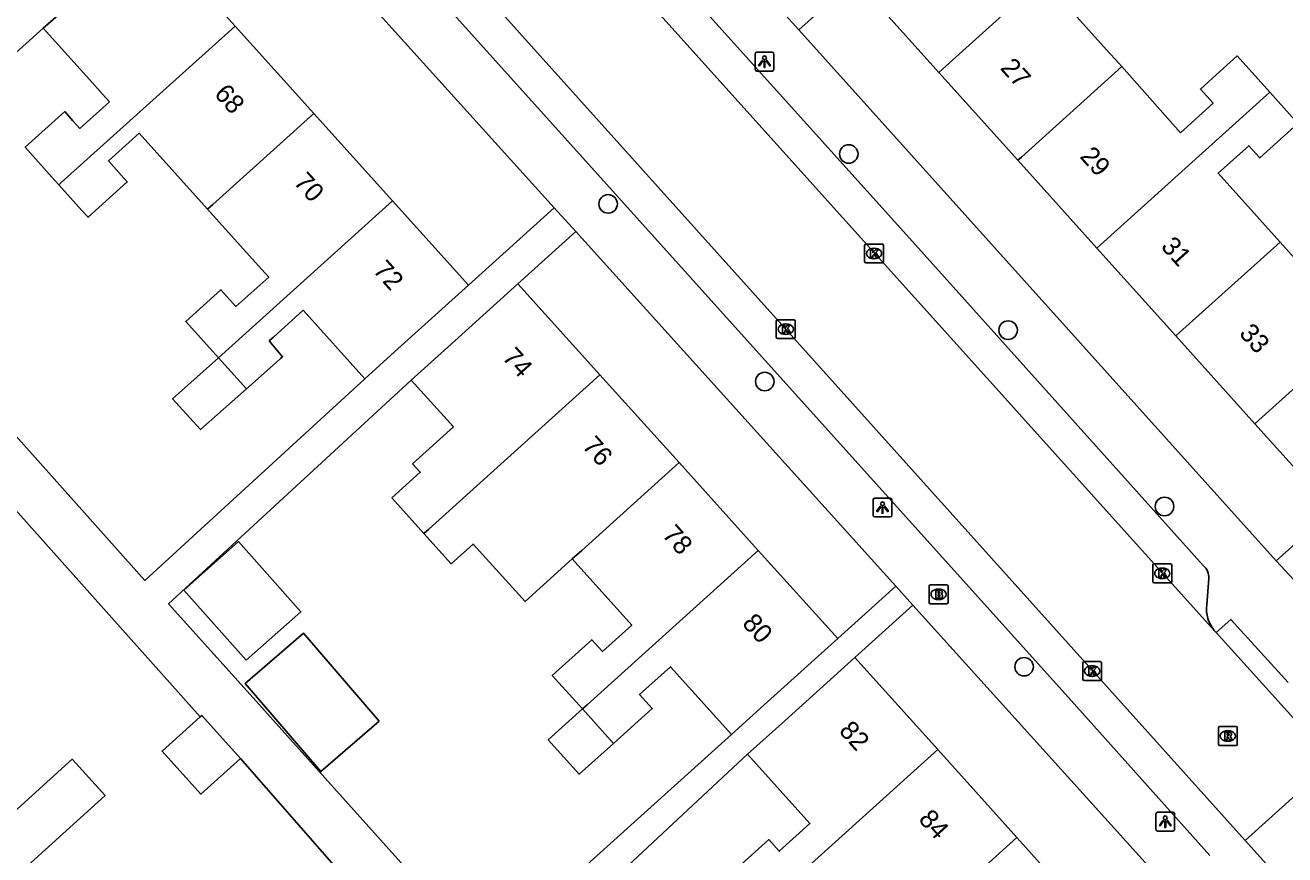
# Model space of a CAD drawing. Extents: x 158352 to 159489, y 383828 to 384597.
# Drawn here: x 159029.6 to 159096.2, y 384188.9 to 384232.7 of the extents above; entities that cross this region are included whole.
import ezdxf

# ---------------------------------------------------------------- set-up
doc = ezdxf.new("R2010")
doc.units = 0
for name, color, linetype in [('IMGEO_Boom', 7, 'Continuous'), ('IMGEO_Brandkraan', 7, 'Continuous'), ('IMGEO_Kolk', 7, 'Continuous'), ('IMGEO_Lichtpunt', 7, 'Continuous'), ('IMGEO_Pand', 7, 'Continuous'), ('IMGEO_Pand_nummerreeks', 7, 'Continuous'), ('IMGEO_Rijbaan_lokaal_open', 7, 'Continuous'), ('IMGEO_Rioolput', 7, 'Continuous'), ('IMGEO_Voetpad_open', 7, 'Continuous')]:
    doc.layers.add(name, color=color, linetype=linetype)

msp = doc.modelspace()

# ---------------------------------------------------------------- linework, layer by layer
at = {"layer": 'IMGEO_Boom'}
for centre in [(159073.132, 384225.923), (159060.407, 384223.283), (159081.56, 384216.606), (159068.69, 384213.889), (159089.829, 384207.279), (159082.404, 384198.803)]:
    msp.add_circle(centre, 0.489, dxfattribs=at)
at = {"layer": 'IMGEO_Brandkraan'}
for p, q in [((159077.381, 384202.208), (159077.381, 384203.06)), ((159077.456, 384203.134), (159078.308, 384203.134)), ((159077.869, 384202.914), (159077.894, 384202.914)), ((159078.382, 384203.06), (159078.382, 384202.208)), ((159078.308, 384202.134), (159077.456, 384202.134)), ((159077.892, 384202.354), (159077.867, 384202.354))]:
    msp.add_line(p, q, dxfattribs=at)
for points in [[(159077.381, 384202.208), (159077.381, 384203.06)], [(159077.456, 384203.134), (159078.308, 384203.134)], [(159077.729, 384202.834), (159077.729, 384202.434), (159077.942, 384202.434)], [(159077.96, 384202.834), (159077.729, 384202.834)], [(159077.908, 384202.753), (159077.854, 384202.753), (159077.854, 384202.677)], [(159077.854, 384202.677), (159077.907, 384202.677)], [(159077.916, 384202.601), (159077.854, 384202.601), (159077.854, 384202.52)], [(159077.854, 384202.52), (159077.916, 384202.52)], [(159078.382, 384203.06), (159078.382, 384202.208)], [(159078.308, 384202.134), (159077.456, 384202.134)]]:
    msp.add_lwpolyline(points, dxfattribs=at)
for centre, radius, start, end in [((159077.458, 384203.058), 0.0765, 91.55205, 178.44795), ((159077.458, 384203.058), 0.0765, 91.55205, 178.44795), ((159077.909, 384202.715), 0.0379, 267.82845, 90.93552), ((159077.917, 384202.56), 0.0404, 269.87594, 90.50774), ((159077.964, 384202.689), 0.145, 59.4692, 91.53667), ((159077.989, 384202.736), 0.0922, 285.51372, 58.15012), ((159077.994, 384202.544), 0.105, 301.31148, 78.98903), ((159078.306, 384203.058), 0.0765, 1.55205, 88.44795), ((159078.306, 384203.058), 0.0765, 1.55205, 88.44795), ((159077.458, 384202.21), 0.0765, 181.55205, 268.44795), ((159077.458, 384202.21), 0.0765, 181.55205, 268.44795), ((159077.948, 384202.685), 0.251, 268.66757, 293.53466), ((159078.306, 384202.21), 0.0765, 271.55205, 358.44795), ((159078.306, 384202.21), 0.0765, 271.55205, 358.44795)]:
    msp.add_arc(centre, radius, start, end, dxfattribs=at)
for centre, major_axis, ratio, start_param, end_param in [((159077.868, 384202.634), (-0.387, 0.002), 0.722429, 4.712389, 7.853982), ((159077.893, 384202.634), (-0.39, 0.002), 0.717154, 1.570796, 4.712389)]:
    msp.add_ellipse(centre, major_axis=major_axis, ratio=ratio, start_param=start_param, end_param=end_param, dxfattribs=at)
at = {"layer": 'IMGEO_Kolk'}
for p, q in [((159074.044, 384221.162), (159074.896, 384221.162)), ((159073.969, 384220.236), (159073.969, 384221.088)), ((159074.457, 384220.942), (159074.482, 384220.942)), ((159074.97, 384221.088), (159074.97, 384220.236)), ((159074.896, 384220.162), (159074.044, 384220.162)), ((159074.48, 384220.382), (159074.455, 384220.382)), ((159069.374, 384217.157), (159070.226, 384217.157)), ((159069.299, 384216.231), (159069.299, 384217.083)), ((159069.787, 384216.937), (159069.812, 384216.937)), ((159070.3, 384217.083), (159070.3, 384216.231)), ((159070.226, 384216.157), (159069.374, 384216.157)), ((159069.81, 384216.377), (159069.785, 384216.377)), ((159089.211, 384203.316), (159089.211, 384204.168)), ((159089.286, 384204.242), (159090.138, 384204.242)), ((159089.699, 384204.022), (159089.724, 384204.022)), ((159090.212, 384204.168), (159090.212, 384203.316)), ((159090.138, 384203.242), (159089.286, 384203.242)), ((159089.722, 384203.462), (159089.697, 384203.462)), ((159085.502, 384198.15), (159085.502, 384199.002)), ((159085.577, 384199.076), (159086.429, 384199.076)), ((159085.99, 384198.856), (159086.015, 384198.856)), ((159086.503, 384199.002), (159086.503, 384198.15)), ((159086.429, 384198.076), (159085.577, 384198.076)), ((159086.013, 384198.296), (159085.988, 384198.296))]:
    msp.add_line(p, q, dxfattribs=at)
for points in [[(159074.044, 384221.162), (159074.896, 384221.162)], [(159073.969, 384220.236), (159073.969, 384221.088)], [(159074.29, 384220.862), (159074.413, 384220.862), (159074.413, 384220.711), (159074.543, 384220.862), (159074.707, 384220.862), (159074.561, 384220.711), (159074.714, 384220.462), (159074.562, 384220.462), (159074.477, 384220.626), (159074.413, 384220.559), (159074.413, 384220.462), (159074.29, 384220.462), (159074.29, 384220.862)], [(159074.97, 384221.088), (159074.97, 384220.236)], [(159074.896, 384220.162), (159074.044, 384220.162)], [(159069.374, 384217.157), (159070.226, 384217.157)], [(159069.299, 384216.231), (159069.299, 384217.083)], [(159069.62, 384216.857), (159069.743, 384216.857), (159069.743, 384216.706), (159069.873, 384216.857), (159070.037, 384216.857), (159069.891, 384216.706), (159070.044, 384216.457), (159069.892, 384216.457), (159069.807, 384216.621), (159069.743, 384216.554), (159069.743, 384216.457), (159069.62, 384216.457), (159069.62, 384216.857)], [(159070.3, 384217.083), (159070.3, 384216.231)], [(159070.226, 384216.157), (159069.374, 384216.157)], [(159089.211, 384203.316), (159089.211, 384204.168)], [(159089.286, 384204.242), (159090.138, 384204.242)], [(159089.532, 384203.942), (159089.655, 384203.942), (159089.655, 384203.791), (159089.785, 384203.942), (159089.949, 384203.942), (159089.803, 384203.791), (159089.956, 384203.542), (159089.804, 384203.542), (159089.719, 384203.706), (159089.655, 384203.639), (159089.655, 384203.542), (159089.532, 384203.542), (159089.532, 384203.942)], [(159090.212, 384204.168), (159090.212, 384203.316)], [(159090.138, 384203.242), (159089.286, 384203.242)], [(159085.502, 384198.15), (159085.502, 384199.002)], [(159085.577, 384199.076), (159086.429, 384199.076)], [(159085.823, 384198.776), (159085.946, 384198.776), (159085.946, 384198.625), (159086.076, 384198.776), (159086.24, 384198.776), (159086.094, 384198.625), (159086.247, 384198.376), (159086.095, 384198.376), (159086.01, 384198.54), (159085.946, 384198.473), (159085.946, 384198.376), (159085.823, 384198.376), (159085.823, 384198.776)], [(159086.503, 384199.002), (159086.503, 384198.15)], [(159086.429, 384198.076), (159085.577, 384198.076)]]:
    msp.add_lwpolyline(points, dxfattribs=at)
for centre, start, end in [((159074.046, 384221.086), 91.55205, 178.44795), ((159074.046, 384221.086), 91.55205, 178.44795), ((159074.894, 384221.086), 1.55205, 88.44795), ((159074.894, 384221.086), 1.55205, 88.44795), ((159074.046, 384220.238), 181.55205, 268.44795), ((159074.046, 384220.238), 181.55205, 268.44795), ((159074.894, 384220.238), 271.55205, 358.44795), ((159074.894, 384220.238), 271.55205, 358.44795), ((159069.376, 384217.081), 91.55205, 178.44795), ((159069.376, 384217.081), 91.55205, 178.44795), ((159070.224, 384217.081), 1.55205, 88.44795), ((159070.224, 384217.081), 1.55205, 88.44795), ((159069.376, 384216.233), 181.55205, 268.44795), ((159069.376, 384216.233), 181.55205, 268.44795), ((159070.224, 384216.233), 271.55205, 358.44795), ((159070.224, 384216.233), 271.55205, 358.44795), ((159089.288, 384204.166), 91.55205, 178.44795), ((159089.288, 384204.166), 91.55205, 178.44795), ((159090.136, 384204.166), 1.55205, 88.44795), ((159090.136, 384204.166), 1.55205, 88.44795), ((159089.288, 384203.318), 181.55205, 268.44795), ((159089.288, 384203.318), 181.55205, 268.44795), ((159090.136, 384203.318), 271.55205, 358.44795), ((159090.136, 384203.318), 271.55205, 358.44795), ((159085.579, 384199), 91.55205, 178.44795), ((159085.579, 384199), 91.55205, 178.44795), ((159086.427, 384199), 1.55205, 88.44795), ((159086.427, 384199), 1.55205, 88.44795), ((159085.579, 384198.152), 181.55205, 268.44795), ((159085.579, 384198.152), 181.55205, 268.44795), ((159086.427, 384198.152), 271.55205, 358.44795), ((159086.427, 384198.152), 271.55205, 358.44795)]:
    msp.add_arc(centre, 0.0765, start, end, dxfattribs=at)
for centre, major_axis, ratio, start_param, end_param in [((159074.456, 384220.662), (-0.387, 0.002), 0.722429, 4.712389, 7.853982), ((159074.481, 384220.662), (-0.39, 0.002), 0.717154, 1.570796, 4.712389), ((159069.786, 384216.657), (-0.387, 0.002), 0.722429, 4.712389, 7.853982), ((159069.811, 384216.657), (-0.39, 0.002), 0.717154, 1.570796, 4.712389), ((159089.698, 384203.742), (-0.387, 0.002), 0.722429, 4.712389, 7.853982), ((159089.723, 384203.742), (-0.39, 0.002), 0.717154, 1.570796, 4.712389), ((159085.989, 384198.576), (-0.387, 0.002), 0.722429, 4.712389, 7.853982), ((159086.014, 384198.576), (-0.39, 0.002), 0.717154, 1.570796, 4.712389)]:
    msp.add_ellipse(centre, major_axis=major_axis, ratio=ratio, start_param=start_param, end_param=end_param, dxfattribs=at)
at = {"layer": 'IMGEO_Lichtpunt'}
for p, q in [((159068.178, 384231.209), (159068.178, 384230.402)), ((159068.178, 384231.209), (159068.178, 384230.402)), ((159069.08, 384231.304), (159068.272, 384231.304)), ((159069.08, 384231.304), (159068.272, 384231.304)), ((159069.174, 384230.402), (159069.174, 384231.209)), ((159069.174, 384230.402), (159069.174, 384231.209)), ((159068.272, 384230.308), (159069.08, 384230.308)), ((159068.272, 384230.308), (159069.08, 384230.308)), ((159074.419, 384207.625), (159074.419, 384206.818)), ((159074.419, 384207.625), (159074.419, 384206.818)), ((159075.321, 384207.72), (159074.513, 384207.72)), ((159075.321, 384207.72), (159074.513, 384207.72)), ((159075.415, 384206.818), (159075.415, 384207.625)), ((159075.415, 384206.818), (159075.415, 384207.625)), ((159074.513, 384206.724), (159075.321, 384206.724)), ((159074.513, 384206.724), (159075.321, 384206.724)), ((159089.37, 384191.014), (159089.37, 384190.207)), ((159089.37, 384191.014), (159089.37, 384190.207)), ((159090.272, 384191.109), (159089.464, 384191.109)), ((159090.272, 384191.109), (159089.464, 384191.109)), ((159090.366, 384190.207), (159090.366, 384191.014)), ((159090.366, 384190.207), (159090.366, 384191.014)), ((159089.464, 384190.113), (159090.272, 384190.113)), ((159089.464, 384190.113), (159090.272, 384190.113))]:
    msp.add_line(p, q, dxfattribs=at)
for points in [[(159068.552, 384230.873), (159068.591, 384230.845), (159068.403, 384230.583), (159068.365, 384230.61), (159068.552, 384230.873)], [(159068.654, 384230.825), (159068.701, 384230.825), (159068.701, 384230.503), (159068.654, 384230.503), (159068.654, 384230.825)], [(159068.764, 384230.845), (159068.802, 384230.872), (159068.989, 384230.61), (159068.95, 384230.582), (159068.764, 384230.845)], [(159074.793, 384207.289), (159074.832, 384207.261), (159074.644, 384206.999), (159074.606, 384207.026), (159074.793, 384207.289)], [(159074.895, 384207.241), (159074.942, 384207.241), (159074.942, 384206.919), (159074.895, 384206.919), (159074.895, 384207.241)], [(159075.005, 384207.261), (159075.043, 384207.288), (159075.23, 384207.026), (159075.191, 384206.998), (159075.005, 384207.261)], [(159089.744, 384190.678), (159089.783, 384190.65), (159089.595, 384190.388), (159089.557, 384190.415), (159089.744, 384190.678)], [(159089.846, 384190.63), (159089.893, 384190.63), (159089.893, 384190.308), (159089.846, 384190.308), (159089.846, 384190.63)], [(159089.956, 384190.65), (159089.994, 384190.677), (159090.181, 384190.415), (159090.142, 384190.387), (159089.956, 384190.65)]]:
    msp.add_lwpolyline(points, dxfattribs=at)
for centre in [(159068.677, 384231.007), (159074.918, 384207.423), (159089.869, 384190.812)]:
    msp.add_circle(centre, 0.0994, dxfattribs=at)
for centre, start, end in [((159068.272, 384231.209), 90, 180), ((159068.272, 384231.209), 90, 180), ((159069.08, 384231.209), 0, 90), ((159069.08, 384231.209), 0, 90), ((159068.272, 384230.402), 180, 270), ((159068.272, 384230.402), 180, 270), ((159069.08, 384230.402), 270, 0), ((159069.08, 384230.402), 270, 360), ((159074.513, 384207.625), 90, 180), ((159074.513, 384207.625), 90, 180), ((159075.321, 384207.625), 0, 90), ((159075.321, 384207.625), 0, 90), ((159074.513, 384206.818), 180, 270), ((159074.513, 384206.818), 180, 270), ((159075.321, 384206.818), 270, 0), ((159075.321, 384206.818), 270, 360), ((159089.464, 384191.014), 90, 180), ((159089.464, 384191.014), 90, 180), ((159090.272, 384191.014), 0, 90), ((159090.272, 384191.014), 0, 90), ((159089.464, 384190.207), 180, 270), ((159089.464, 384190.207), 180, 270), ((159090.272, 384190.207), 270, 0), ((159090.272, 384190.207), 270, 360)]:
    msp.add_arc(centre, 0.0946, start, end, dxfattribs=at)
at = {"layer": 'IMGEO_Pand'}
for points in [[(159077.901, 384230.235), (159078.086, 384230.401), (159087.068, 384238.494)], [(159087.575, 384230.543), (159087.407, 384230.729), (159086.77, 384231.436), (159084.238, 384234.246), (159085.859, 384235.706), (159086.441, 384235.06), (159088.495, 384236.91), (159087.068, 384238.494)], [(159030.537, 384232.575), (159032.501, 384234.302), (159036.214, 384237.65)], [(159040.682, 384232.688), (159036.214, 384237.65)], [(159077.901, 384230.235), (159073.466, 384235.167)], [(159030.537, 384232.575), (159033.138, 384229.684), (159033.67, 384229.093), (159034.038, 384228.684), (159032.476, 384227.275), (159032.107, 384227.684), (159031.67, 384228.168), (159029.584, 384226.288), (159030.991, 384224.703), (159031.359, 384224.294)], [(159031.359, 384224.294), (159031.47, 384224.394), (159040.682, 384232.688)], [(159044.845, 384228.066), (159040.682, 384232.688)], [(159082.078, 384225.59), (159082.267, 384225.76), (159087.575, 384230.543)], [(159095.404, 384229.19), (159093.674, 384231.111), (159092.369, 384229.935), (159091.724, 384229.354), (159092.4, 384228.604), (159090.675, 384227.049), (159087.575, 384230.543)], [(159082.078, 384225.59), (159077.901, 384230.235)], [(159086.254, 384220.946), (159086.447, 384221.12), (159095.404, 384229.19)], [(159095.938, 384221.264), (159092.662, 384224.901), (159094.283, 384226.361), (159094.862, 384225.718), (159096.888, 384227.543), (159095.404, 384229.19)], [(159039.222, 384223.004), (159039.498, 384223.252), (159044.845, 384228.066)], [(159049.007, 384223.443), (159044.845, 384228.066)], [(159031.359, 384224.294), (159032.581, 384222.94), (159032.906, 384222.58), (159034.977, 384224.448), (159034.652, 384224.808), (159033.98, 384225.554), (159035.603, 384227.017), (159039.222, 384223.004)], [(159086.254, 384220.946), (159082.078, 384225.59)], [(159049.007, 384223.443), (159039.795, 384215.148)], [(159053.025, 384218.981), (159049.007, 384223.443)], [(159039.222, 384223.004), (159041.59, 384220.378), (159042.095, 384219.818), (159042.457, 384219.416), (159040.728, 384217.858), (159039.929, 384218.743), (159038.069, 384217.066), (159039.795, 384215.148)], [(159095.938, 384221.264), (159090.628, 384216.48), (159090.43, 384216.302)], [(159102.167, 384221.426), (159100.192, 384219.651), (159100.566, 384219.236), (159099.02, 384217.843), (159095.938, 384221.264)], [(159090.43, 384216.302), (159086.254, 384220.946)], [(159103.636, 384219.793), (159103.406, 384219.585), (159094.809, 384211.839), (159094.607, 384211.657)], [(159053.025, 384218.981), (159049.312, 384215.633), (159047.545, 384214.039)], [(159049.994, 384213.967), (159051.923, 384215.707), (159055.636, 384219.055)], [(159055.636, 384219.055), (159059.973, 384214.246)], [(159041.277, 384213.501), (159042.853, 384214.898), (159043.09, 384215.108), (159043.191, 384215.198), (159042.483, 384216.034), (159042.626, 384216.163), (159042.713, 384216.241), (159044.282, 384217.657), (159047.545, 384214.039)], [(159094.607, 384211.657), (159090.43, 384216.302)], [(159039.795, 384215.148), (159037.379, 384212.973), (159038.649, 384211.565), (159038.846, 384211.346), (159041.277, 384213.501)], [(159039.795, 384215.148), (159041.277, 384213.501)], [(159050.665, 384205.85), (159048.97, 384207.73), (159050.474, 384209.086), (159050.065, 384209.539), (159052.228, 384211.49), (159049.994, 384213.967)], [(159059.973, 384214.246), (159050.922, 384206.082), (159050.665, 384205.85)], [(159059.973, 384214.246), (159064.162, 384209.602)], [(159098.725, 384207.078), (159094.607, 384211.657)], [(159058.508, 384204.502), (159059.008, 384204.953), (159064.162, 384209.602)], [(159064.162, 384209.602), (159068.35, 384204.958)], [(159058.508, 384204.502), (159056.014, 384202.252), (159053.27, 384205.294), (159052.11, 384204.248), (159050.665, 384205.85)], [(159041.27, 384199.151), (159037.978, 384202.86), (159040.867, 384205.424), (159044.159, 384201.715), (159041.27, 384199.151)], [(159059.051, 384196.57), (159057.448, 384198.347), (159059.54, 384200.234), (159060.106, 384199.607), (159061.66, 384201.008), (159058.508, 384204.502)], [(159059.051, 384196.57), (159059.298, 384196.793), (159068.35, 384204.958)], [(159068.35, 384204.958), (159072.551, 384200.3)], [(159048.306, 384195.921), (159045.21, 384193.259), (159041.208, 384197.916), (159044.304, 384200.577), (159048.306, 384195.921)], [(159072.551, 384200.3), (159068.839, 384196.952), (159066.928, 384195.228)], [(159067.776, 384194.172), (159069.747, 384195.95), (159073.459, 384199.298)], [(159073.459, 384199.298), (159077.843, 384194.42)], [(159066.928, 384195.228), (159063.706, 384198.8), (159062.074, 384197.328), (159062.736, 384196.595), (159060.692, 384194.751)], [(159060.692, 384194.751), (159058.884, 384193.12), (159057.243, 384194.94), (159059.051, 384196.57)], [(159060.692, 384194.751), (159059.051, 384196.57)], [(159038.831, 384196.151), (159036.819, 384194.345), (159038.866, 384192.066), (159040.963, 384193.949)], [(159038.831, 384196.151), (159038.916, 384196.228), (159040.963, 384193.949)], [(159028.769, 384187.42), (159033.802, 384191.987), (159032.058, 384193.909), (159027.026, 384189.342)], [(159068.532, 384186.022), (159066.889, 384187.844), (159068.905, 384189.662), (159069.46, 384189.046), (159071.081, 384190.508), (159067.776, 384194.172)], [(159077.843, 384194.42), (159068.798, 384186.262), (159068.532, 384186.022)], [(159077.843, 384194.42), (159082.024, 384189.769)], [(159082.024, 384189.769), (159076.883, 384185.131), (159076.366, 384184.664)], [(159082.024, 384189.769), (159086.206, 384185.117)]]:
    msp.add_lwpolyline(points, dxfattribs=at)
at = {"layer": 'IMGEO_Rijbaan_lokaal_open'}
for points in [[(159050.008, 384247.923), (159092.46, 384200.729)], [(159094.094, 384189.61), (159045.427, 384243.808)], [(159092.46, 384200.729), (159092.566, 384200.613)], [(159092.566, 384200.613), (159098.61, 384193.916)], [(159098.723, 384193.79), (159094.094, 384189.61)], [(159094.094, 384189.61), (159095.7, 384187.827)]]:
    msp.add_lwpolyline(points, dxfattribs=at)
at = {"layer": 'IMGEO_Rioolput'}
for p, q in [((159092.679, 384194.715), (159092.679, 384195.567)), ((159092.754, 384195.641), (159093.606, 384195.641)), ((159093.167, 384195.421), (159093.192, 384195.421)), ((159093.68, 384195.567), (159093.68, 384194.715)), ((159093.606, 384194.641), (159092.754, 384194.641)), ((159093.19, 384194.861), (159093.165, 384194.861))]:
    msp.add_line(p, q, dxfattribs=at)
for points in [[(159092.679, 384194.715), (159092.679, 384195.567)], [(159092.754, 384195.641), (159093.606, 384195.641)], [(159093.268, 384195.339), (159093.016, 384195.341), (159093.016, 384194.941)], [(159093.194, 384195.26), (159093.14, 384195.26), (159093.14, 384195.179)], [(159093.14, 384195.179), (159093.192, 384195.179)], [(159093.68, 384195.567), (159093.68, 384194.715)], [(159093.606, 384194.641), (159092.754, 384194.641)], [(159093.016, 384194.941), (159093.14, 384194.941), (159093.14, 384195.103), (159093.151, 384195.103)], [(159093.198, 384195.074), (159093.269, 384194.941), (159093.409, 384194.941), (159093.344, 384195.067)]]:
    msp.add_lwpolyline(points, dxfattribs=at)
for centre, radius, start, end in [((159092.756, 384195.565), 0.0765, 91.55205, 178.44795), ((159092.756, 384195.565), 0.0765, 91.55205, 178.44795), ((159093.176, 384195.368), 0.19, 274.7715, 282.96867), ((159093.2, 384195.164), 0.0964, 77.00612, 93.18647), ((159093.214, 384195.221), 0.0378, 276.66336, 79.67722), ((159093.267, 384195.229), 0.109, 350.36119, 89.41601), ((159093.265, 384195.229), 0.112, 277.58423, 350.98172), ((159093.604, 384195.565), 0.0765, 1.55205, 88.44795), ((159093.604, 384195.565), 0.0765, 1.55205, 88.44795), ((159092.756, 384194.717), 0.0765, 181.55205, 268.44795), ((159092.756, 384194.717), 0.0765, 181.55205, 268.44795), ((159093.15, 384195.05), 0.0533, 26.02933, 88.69889), ((159093.249, 384195.014), 0.108, 29.51342, 73.79051), ((159093.604, 384194.717), 0.0765, 271.55205, 358.44795), ((159093.604, 384194.717), 0.0765, 271.55205, 358.44795)]:
    msp.add_arc(centre, radius, start, end, dxfattribs=at)
for centre, major_axis, ratio, start_param, end_param in [((159093.166, 384195.141), (-0.387, 0.002), 0.722429, 4.712389, 7.853982), ((159093.191, 384195.141), (-0.39, 0.002), 0.717154, 1.570796, 4.712389)]:
    msp.add_ellipse(centre, major_axis=major_axis, ratio=ratio, start_param=start_param, end_param=end_param, dxfattribs=at)
at = {"layer": 'IMGEO_Voetpad_open'}
for points in [[(159051.74, 384248.819), (159076.511, 384221.294), (159091.872, 384204.165)], [(159092.228, 384188.816), (159084.889, 384197.015), (159044.469, 384241.962)], [(159040.731, 384241.717), (159057.558, 384223.073)], [(158984.024, 384228.622), (159001.534, 384240.404), (159011.157, 384227.628), (159013.427, 384224.622), (159030.506, 384205.481), (159038.831, 384196.151)], [(159070.485, 384232.486), (159073.466, 384235.167)], [(159070.485, 384232.486), (159069.444, 384233.643)], [(159047.545, 384214.039), (159035.907, 384203.368), (159019.056, 384222.244), (159030.537, 384232.575)], [(159095.741, 384204.407), (159070.485, 384232.486)], [(159057.558, 384223.073), (159053.025, 384218.981)], [(159058.694, 384221.815), (159057.558, 384223.073)], [(159055.636, 384219.055), (159058.694, 384221.815)], [(159058.694, 384221.815), (159075.615, 384203.066)], [(159049.994, 384213.967), (159037.159, 384202.133), (159041.469, 384197.334), (159045.441, 384192.911), (159053.908, 384183.482), (159061.954, 384190.741), (159066.928, 384195.228)], [(159098.725, 384207.078), (159095.741, 384204.407)], [(159098.065, 384201.903), (159095.741, 384204.407)], [(159092.168, 384203.47), (159092.067, 384202.074)], [(159075.615, 384203.066), (159072.551, 384200.3)], [(159076.521, 384202.062), (159075.615, 384203.066)], [(159073.459, 384199.298), (159076.521, 384202.062)], [(159113.036, 384161.604), (159076.521, 384202.062)], [(159092.566, 384200.613), (159093.338, 384201.31), (159096.36, 384197.962)], [(159040.963, 384193.949), (159049.357, 384184.354), (159032.382, 384168.964)], [(159063.395, 384172.962), (159054.864, 384182.115), (159067.776, 384194.172)]]:
    msp.add_lwpolyline(points, dxfattribs=at)
for centre, radius, start, end in [((159091.327, 384203.522), 0.843, 356.44964, 49.6886), ((159093.801, 384201.851), 1.749, 172.66715, 219.90887)]:
    msp.add_arc(centre, radius, start, end, dxfattribs=at)

# ---------------------------------------------------------------- texts
at = {"layer": 'IMGEO_Pand_nummerreeks'}
for s, rotation, p in [('27', 311.96322, (159081.102, 384230.444)), ('68', 312.00333, (159039.529, 384229.067)), ('29', 311.96322, (159085.312, 384225.762)), ('70', 312.00333, (159043.732, 384224.399)), ('31', 311.96342, (159089.597, 384220.997)), ('72', 312.00333, (159047.931, 384219.737)), ('33', 311.96322, (159093.732, 384216.399)), ('74', 312.04707, (159054.761, 384215.127)), ('76', 312.04916, (159058.99, 384210.439)), ('78', 312.04707, (159063.22, 384205.748)), ('80', 312.04707, (159067.449, 384201.059)), ('82', 311.95201, (159072.568, 384195.382)), ('84', 311.95201, (159076.776, 384190.7))]:
    msp.add_text(s, height=1, rotation=rotation, dxfattribs=at).set_placement(p)

doc.saveas('drawing.dxf')
